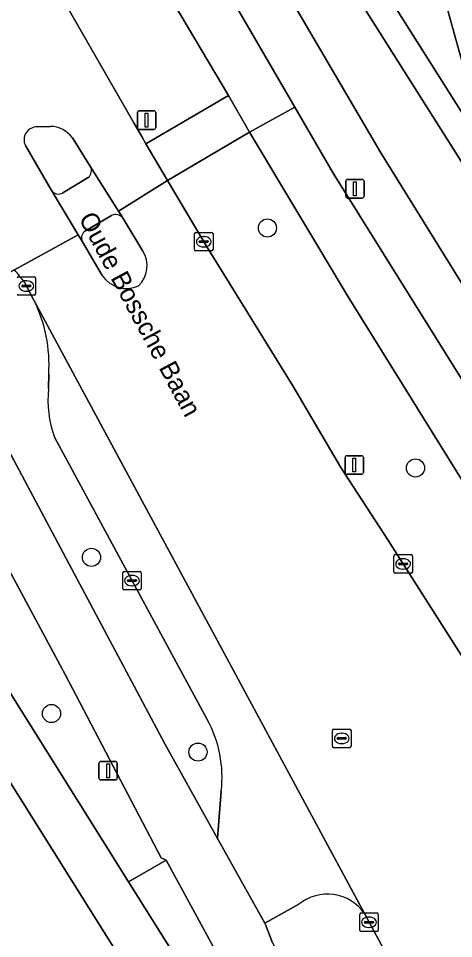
# Model space of a CAD drawing. Extents: x 159352 to 160617, y 385888 to 387323.
# Drawn here: x 159964.17 to 159987.66, y 386170.95 to 386220.6 of the extents above; entities that cross this region are included whole.
import ezdxf

# ---------------------------------------------------------------- set-up
doc = ezdxf.new("R2010")
doc.units = 0
for name, color, linetype in [('IMGEO_Berm_groen', 7, 'Continuous'), ('IMGEO_Boom', 7, 'Continuous'), ('IMGEO_Fietspad_gesloten', 7, 'Continuous'), ('IMGEO_Fietspad_open', 7, 'Continuous'), ('IMGEO_Groenvoorziening', 7, 'Continuous'), ('IMGEO_Kolk', 7, 'Continuous'), ('IMGEO_Lichtmast', 7, 'Continuous'), ('IMGEO_Oever', 7, 'Continuous'), ('IMGEO_Openbare_ruimte_label', 7, 'Continuous'), ('IMGEO_Rijbaan_lokaal_gesloten', 7, 'Continuous'), ('IMGEO_Rijbaan_lokaal_open', 7, 'Continuous'), ('IMGEO_Rioolput', 7, 'Continuous'), ('IMGEO_Verkeerseiland_gesloten', 7, 'Continuous'), ('IMGEO_Voetpad_open', 7, 'Continuous'), ('IMGEO_Waterloop', 7, 'Continuous')]:
    doc.layers.add(name, color=color, linetype=linetype)

msp = doc.modelspace()

# ---------------------------------------------------------------- linework, layer by layer
at = {"layer": 'IMGEO_Berm_groen'}
for points in [[(159968.791, 386224.419), (159965.894, 386222.823), (159966.52, 386221.74), (159970.404, 386214.959), (159970.847, 386214.198), (159971.059, 386213.839), (159975.521, 386216.434), (159971.201, 386223.72)], [(159963.963, 386207.026), (159959.745, 386204.565), (159972.079, 386181.464), (159974.924, 386176.353), (159975.123, 386178.904)], [(159965.016, 386205.401), (159964.509, 386206.363)], [(159965.801, 386200.622), (159965.814, 386201.402)], [(159974.364, 386182.766), (159966.114, 386198.013)]]:
    msp.add_lwpolyline(points, dxfattribs=at)
for points in [[(159981.966, 386205.582), (159976.641, 386214.468), (159972.23, 386211.856), (159974.322, 386208.312), (159978.989, 386200.78), (159981.573, 386196.369), (159984.111, 386192.466), (159991.522, 386180.832), (159993.994, 386176.908), (159995.105, 386175.207), (159996.068, 386173.995), (159996.653, 386172.997), (160000.745, 386175.66), (160000.845, 386175.724), (159991.911, 386189.593)], [(159954.008, 386208.8), (159950.689, 386206.75), (159951.669, 386205.163), (159950.884, 386204.701), (159970.119, 386174.001), (159972.146, 386175.172), (159971.881, 386175.298), (159966.698, 386185.204)]]:
    msp.add_lwpolyline(points, close=True, dxfattribs=at)
for centre, radius, start, end in [((159954.738, 386198.873), 12.311, 37.4734, 41.4715), ((159957.796, 386201.881), 8.032, 356.5802, 25.9901), ((159971.614, 386199.996), 5.847, 173.8555, 199.8266), ((159968.774, 386179.662), 6.394, 353.1945, 29.0428)]:
    msp.add_arc(centre, radius, start, end, dxfattribs=at)
at = {"layer": 'IMGEO_Boom'}
for centre in [(159977.615, 386209.292), (159985.607, 386196.344), (159968.118, 386191.519), (159965.96, 386183.092), (159973.866, 386181.012)]:
    msp.add_circle(centre, 0.489, dxfattribs=at)
at = {"layer": 'IMGEO_Fietspad_gesloten'}
for points in [[(159971.201, 386223.72), (159975.521, 386216.434), (159976.641, 386214.468), (159979.099, 386215.818), (159974.164, 386224.308)], [(159996.337, 386187.943), (159981.17, 386212.254), (159979.099, 386215.818), (159976.641, 386214.468), (159981.966, 386205.582), (159991.911, 386189.593), (160000.845, 386175.724), (160009.366, 386162.498), (160026.835, 386135.382), (160029.004, 386131.938), (160025.522, 386129.928), (160025.111, 386129.66)], [(159953.29, 386210.134), (159954.008, 386208.8), (159966.698, 386185.204), (159971.881, 386175.298), (159972.146, 386175.172), (159974.818, 386170.289), (159974.862, 386170.207), (159974.839, 386170.023), (159992.769, 386136.711), (159993.701, 386134.571)], [(159977.888, 386170.721), (159977.51, 386171.708), (159977.47, 386171.78), (159974.924, 386176.353), (159972.079, 386181.464), (159959.745, 386204.565), (159957.076, 386209.599)]]:
    msp.add_lwpolyline(points, dxfattribs=at)
at = {"layer": 'IMGEO_Fietspad_open'}
msp.add_lwpolyline([(159972.23, 386211.856), (159976.641, 386214.468), (159975.521, 386216.434), (159971.059, 386213.839)], close=True, dxfattribs=at)
for points in [[(159969.826, 386209.8), (159969.579, 386210.193), (159968.069, 386212.598)], [(159967.948, 386212.015), (159966.577, 386211.182)], [(159965.941, 386211.348), (159967.403, 386208.917), (159967.627, 386208.545)], [(159967.803, 386209.146), (159969.2, 386209.965)]]:
    msp.add_lwpolyline(points, dxfattribs=at)
for centre, radius, start, end in [((159967.622, 386212.387), 0.495, 311.2685, 25.2813), ((159966.347, 386211.603), 0.48, 212.1336, 298.61), ((159969.414, 386209.508), 0.505, 35.3639, 115.1039), ((159968.05, 386208.747), 0.469, 121.8102, 205.5449)]:
    msp.add_arc(centre, radius, start, end, dxfattribs=at)
at = {"layer": 'IMGEO_Groenvoorziening'}
for points in [[(159979.748, 386230.508), (159979.308, 386231.199), (159976.406, 386229.417), (159975.278, 386228.747), (159974.874, 386228.487), (159983.734, 386213.349), (159998.37, 386189.769), (160006.471, 386177.203), (160011.154, 386180.395), (160012.745, 386181.479), (160012.075, 386182.386), (160010.392, 386181.462), (160008.578, 386180.468), (159982.333, 386221.973), (159979.618, 386226.315), (159978.485, 386228.154)], [(159979.319, 386172.808), (159977.47, 386171.78), (159977.51, 386171.708), (159977.888, 386170.721), (159981.687, 386163.626), (159981.777, 386163.457), (159986.342, 386165.831), (159983.101, 386171.828)], [(159983.101, 386171.828), (159982.849, 386172.297)]]:
    msp.add_lwpolyline(points, dxfattribs=at)
msp.add_arc((159980.847, 386170.916), 2.432, 34.5928, 128.9335, dxfattribs=at)
at = {"layer": 'IMGEO_Kolk'}
for p, q in [((159973.68, 386208.126), (159973.68, 386208.978)), ((159973.755, 386209.052), (159974.607, 386209.052)), ((159974.168, 386208.832), (159974.193, 386208.832)), ((159974.681, 386208.978), (159974.681, 386208.126)), ((159973.939, 386208.546), (159973.939, 386208.558)), ((159974.377, 386208.509), (159973.979, 386208.509)), ((159973.982, 386208.595), (159974.38, 386208.595)), ((159974.423, 386208.558), (159974.423, 386208.546)), ((159974.607, 386208.052), (159973.755, 386208.052)), ((159974.191, 386208.272), (159974.166, 386208.272)), ((159964.174, 386206.661), (159965.026, 386206.661)), ((159964.587, 386206.441), (159964.612, 386206.441)), ((159965.1, 386206.587), (159965.1, 386205.735)), ((159964.358, 386206.155), (159964.358, 386206.167)), ((159964.796, 386206.118), (159964.398, 386206.118)), ((159964.401, 386206.204), (159964.799, 386206.204)), ((159964.61, 386205.881), (159964.585, 386205.881)), ((159964.842, 386206.167), (159964.842, 386206.155)), ((159965.026, 386205.661), (159964.174, 386205.661)), ((159984.44, 386190.739), (159984.44, 386191.591)), ((159984.515, 386191.665), (159985.367, 386191.665)), ((159984.928, 386191.445), (159984.953, 386191.445)), ((159985.441, 386191.591), (159985.441, 386190.739)), ((159984.699, 386191.159), (159984.699, 386191.171)), ((159985.137, 386191.122), (159984.739, 386191.122)), ((159984.742, 386191.208), (159985.14, 386191.208)), ((159985.183, 386191.171), (159985.183, 386191.159)), ((159969.804, 386189.837), (159969.804, 386190.689)), ((159969.879, 386190.763), (159970.731, 386190.763)), ((159970.292, 386190.543), (159970.317, 386190.543)), ((159970.805, 386190.689), (159970.805, 386189.837)), ((159985.367, 386190.665), (159984.515, 386190.665)), ((159984.951, 386190.885), (159984.926, 386190.885)), ((159970.063, 386190.257), (159970.063, 386190.269)), ((159970.501, 386190.22), (159970.103, 386190.22)), ((159970.106, 386190.306), (159970.504, 386190.306)), ((159970.315, 386189.983), (159970.29, 386189.983)), ((159970.547, 386190.269), (159970.547, 386190.257)), ((159970.731, 386189.763), (159969.879, 386189.763)), ((159982.598, 386171.404), (159982.598, 386172.256)), ((159982.673, 386172.33), (159983.525, 386172.33)), ((159983.086, 386172.11), (159983.111, 386172.11)), ((159983.599, 386172.256), (159983.599, 386171.404)), ((159982.857, 386171.824), (159982.857, 386171.836)), ((159983.295, 386171.787), (159982.897, 386171.787)), ((159982.9, 386171.873), (159983.298, 386171.873)), ((159983.109, 386171.55), (159983.084, 386171.55)), ((159983.341, 386171.836), (159983.341, 386171.824)), ((159983.525, 386171.33), (159982.673, 386171.33))]:
    msp.add_line(p, q, dxfattribs=at)
for points in [[(159973.68, 386208.126), (159973.68, 386208.978)], [(159973.755, 386209.052), (159974.607, 386209.052)], [(159974.681, 386208.978), (159974.681, 386208.126)], [(159974.607, 386208.052), (159973.755, 386208.052)], [(159964.174, 386206.661), (159965.026, 386206.661)], [(159965.1, 386206.587), (159965.1, 386205.735)], [(159965.026, 386205.661), (159964.174, 386205.661)], [(159984.44, 386190.739), (159984.44, 386191.591)], [(159984.515, 386191.665), (159985.367, 386191.665)], [(159985.441, 386191.591), (159985.441, 386190.739)], [(159969.804, 386189.837), (159969.804, 386190.689)], [(159969.879, 386190.763), (159970.731, 386190.763)], [(159970.805, 386190.689), (159970.805, 386189.837)], [(159985.367, 386190.665), (159984.515, 386190.665)], [(159970.731, 386189.763), (159969.879, 386189.763)], [(159982.598, 386171.404), (159982.598, 386172.256)], [(159982.673, 386172.33), (159983.525, 386172.33)], [(159983.599, 386172.256), (159983.599, 386171.404)], [(159983.525, 386171.33), (159982.673, 386171.33)]]:
    msp.add_lwpolyline(points, dxfattribs=at)
for centre, radius, start, end in [((159973.757, 386208.976), 0.0765, 91.552, 178.448), ((159973.757, 386208.976), 0.0765, 91.552, 178.448), ((159974.605, 386208.976), 0.0765, 1.552, 88.448), ((159974.605, 386208.976), 0.0765, 1.552, 88.448), ((159973.979, 386208.555), 0.0403, 85.8775, 175.7526), ((159973.976, 386208.545), 0.0366, 178.938, 274.7102), ((159974.38, 386208.552), 0.043, 264.8664, 352.4533), ((159974.384, 386208.557), 0.0386, 1.7309, 96.639), ((159973.757, 386208.128), 0.0765, 181.552, 268.448), ((159973.757, 386208.128), 0.0765, 181.552, 268.448), ((159974.605, 386208.128), 0.0765, 271.552, 358.448), ((159974.605, 386208.128), 0.0765, 271.552, 358.448), ((159964.176, 386206.585), 0.0765, 91.552, 178.448), ((159964.176, 386206.585), 0.0765, 91.552, 178.448), ((159965.024, 386206.585), 0.0765, 1.552, 88.448), ((159965.024, 386206.585), 0.0765, 1.552, 88.448), ((159964.398, 386206.164), 0.0403, 85.8775, 175.7526), ((159964.395, 386206.154), 0.0366, 178.938, 274.7102), ((159964.799, 386206.161), 0.043, 264.8664, 352.4533), ((159964.803, 386206.166), 0.0386, 1.7309, 96.639), ((159964.176, 386205.737), 0.0765, 181.552, 268.448), ((159964.176, 386205.737), 0.0765, 181.552, 268.448), ((159965.024, 386205.737), 0.0765, 271.552, 358.448), ((159965.024, 386205.737), 0.0765, 271.552, 358.448), ((159984.517, 386191.589), 0.0765, 91.552, 178.448), ((159984.517, 386191.589), 0.0765, 91.552, 178.448), ((159985.365, 386191.589), 0.0765, 1.552, 88.448), ((159985.365, 386191.589), 0.0765, 1.552, 88.448), ((159984.739, 386191.168), 0.0403, 85.8775, 175.7526), ((159984.736, 386191.158), 0.0366, 178.938, 274.7102), ((159985.14, 386191.165), 0.043, 264.8664, 352.4533), ((159985.144, 386191.17), 0.0386, 1.7309, 96.639), ((159969.881, 386190.687), 0.0765, 91.552, 178.448), ((159969.881, 386190.687), 0.0765, 91.552, 178.448), ((159970.729, 386190.687), 0.0765, 1.552, 88.448), ((159970.729, 386190.687), 0.0765, 1.552, 88.448), ((159984.517, 386190.741), 0.0765, 181.552, 268.448), ((159984.517, 386190.741), 0.0765, 181.552, 268.448), ((159985.365, 386190.741), 0.0765, 271.552, 358.448), ((159985.365, 386190.741), 0.0765, 271.552, 358.448), ((159970.103, 386190.266), 0.0403, 85.8775, 175.7526), ((159970.1, 386190.256), 0.0366, 178.938, 274.7102), ((159970.504, 386190.263), 0.043, 264.8664, 352.4533), ((159970.508, 386190.268), 0.0386, 1.7309, 96.639), ((159969.881, 386189.839), 0.0765, 181.552, 268.448), ((159969.881, 386189.839), 0.0765, 181.552, 268.448), ((159970.729, 386189.839), 0.0765, 271.552, 358.448), ((159970.729, 386189.839), 0.0765, 271.552, 358.448), ((159982.675, 386172.254), 0.0765, 91.552, 178.448), ((159982.675, 386172.254), 0.0765, 91.552, 178.448), ((159983.523, 386172.254), 0.0765, 1.552, 88.448), ((159983.523, 386172.254), 0.0765, 1.552, 88.448), ((159982.897, 386171.833), 0.0403, 85.8775, 175.7526), ((159982.894, 386171.823), 0.0366, 178.938, 274.7102), ((159983.298, 386171.83), 0.043, 264.8664, 352.4533), ((159983.302, 386171.835), 0.0386, 1.7309, 96.639), ((159982.675, 386171.406), 0.0765, 181.552, 268.448), ((159982.675, 386171.406), 0.0765, 181.552, 268.448), ((159983.523, 386171.406), 0.0765, 271.552, 358.448), ((159983.523, 386171.406), 0.0765, 271.552, 358.448)]:
    msp.add_arc(centre, radius, start, end, dxfattribs=at)
for centre, major_axis, ratio, start_param, end_param in [((159974.167, 386208.552), (-0.387, 0.002), 0.722429, 4.712389, 7.853982), ((159974.192, 386208.552), (-0.39, 0.002), 0.717154, 1.570796, 4.712389), ((159964.586, 386206.161), (-0.387, 0.002), 0.722429, 4.712389, 7.853982), ((159964.611, 386206.161), (-0.39, 0.002), 0.717154, 1.570796, 4.712389), ((159984.927, 386191.165), (-0.387, 0.002), 0.722429, 4.712389, 7.853982), ((159984.952, 386191.165), (-0.39, 0.002), 0.717154, 1.570796, 4.712389), ((159970.291, 386190.263), (-0.387, 0.002), 0.722429, 4.712389, 7.853982), ((159970.316, 386190.263), (-0.39, 0.002), 0.717154, 1.570796, 4.712389), ((159983.085, 386171.83), (-0.387, 0.002), 0.722429, 4.712389, 7.853982), ((159983.11, 386171.83), (-0.39, 0.002), 0.717154, 1.570796, 4.712389)]:
    msp.add_ellipse(centre, major_axis=major_axis, ratio=ratio, start_param=start_param, end_param=end_param, dxfattribs=at)
at = {"layer": 'IMGEO_Lichtmast'}
for p, q in [((159970.599, 386214.715), (159970.599, 386215.515)), ((159970.599, 386215.515), (159970.599, 386214.715)), ((159970.699, 386215.615), (159971.489, 386215.615)), ((159971.489, 386215.615), (159970.699, 386215.615)), ((159971.589, 386215.515), (159971.589, 386214.715)), ((159971.589, 386214.715), (159971.589, 386215.515)), ((159971.489, 386214.615), (159970.699, 386214.615)), ((159970.699, 386214.615), (159971.489, 386214.615)), ((159981.839, 386211.01), (159981.839, 386211.81)), ((159981.839, 386211.81), (159981.839, 386211.01)), ((159981.939, 386211.91), (159982.729, 386211.91)), ((159982.729, 386211.91), (159981.939, 386211.91)), ((159982.829, 386211.81), (159982.829, 386211.01)), ((159982.829, 386211.01), (159982.829, 386211.81)), ((159982.729, 386210.91), (159981.939, 386210.91)), ((159981.939, 386210.91), (159982.729, 386210.91)), ((159981.807, 386196.101), (159981.807, 386196.901)), ((159981.807, 386196.901), (159981.807, 386196.101)), ((159981.907, 386197.001), (159982.697, 386197.001)), ((159982.697, 386197.001), (159981.907, 386197.001)), ((159982.797, 386196.901), (159982.797, 386196.101)), ((159982.797, 386196.101), (159982.797, 386196.901)), ((159982.697, 386196.001), (159981.907, 386196.001)), ((159981.907, 386196.001), (159982.697, 386196.001)), ((159968.623, 386180.505), (159969.413, 386180.505)), ((159969.413, 386180.505), (159968.623, 386180.505)), ((159968.523, 386179.605), (159968.523, 386180.405)), ((159968.523, 386180.405), (159968.523, 386179.605)), ((159969.513, 386180.405), (159969.513, 386179.605)), ((159969.513, 386179.605), (159969.513, 386180.405)), ((159969.413, 386179.505), (159968.623, 386179.505)), ((159968.623, 386179.505), (159969.413, 386179.505))]:
    msp.add_line(p, q, dxfattribs=at)
for points in [[(159971.019, 386215.49), (159971.169, 386215.49), (159971.169, 386214.74), (159971.019, 386214.74), (159971.019, 386215.49)], [(159982.259, 386211.785), (159982.409, 386211.785), (159982.409, 386211.035), (159982.259, 386211.035), (159982.259, 386211.785)], [(159982.227, 386196.876), (159982.377, 386196.876), (159982.377, 386196.126), (159982.227, 386196.126), (159982.227, 386196.876)], [(159968.943, 386180.38), (159969.093, 386180.38), (159969.093, 386179.63), (159968.943, 386179.63), (159968.943, 386180.38)]]:
    msp.add_lwpolyline(points, dxfattribs=at)
for centre, start, end in [((159970.699, 386215.515), 90, 180), ((159970.699, 386215.515), 90, 180), ((159971.489, 386215.515), 0, 90), ((159971.489, 386215.515), 360, 90), ((159970.699, 386214.715), 180, 270), ((159970.699, 386214.715), 180, 270), ((159971.489, 386214.715), 270, 0), ((159971.489, 386214.715), 270, 0), ((159981.939, 386211.81), 90, 180), ((159981.939, 386211.81), 90, 180), ((159982.729, 386211.81), 0, 90), ((159982.729, 386211.81), 360, 90), ((159981.939, 386211.01), 180, 270), ((159981.939, 386211.01), 180, 270), ((159982.729, 386211.01), 270, 0), ((159982.729, 386211.01), 270, 0), ((159981.907, 386196.901), 90, 180), ((159981.907, 386196.901), 90, 180), ((159982.697, 386196.901), 0, 90), ((159982.697, 386196.901), 360, 90), ((159981.907, 386196.101), 180, 270), ((159981.907, 386196.101), 180, 270), ((159982.697, 386196.101), 270, 0), ((159982.697, 386196.101), 270, 0), ((159968.623, 386180.405), 90, 180), ((159968.623, 386180.405), 90, 180), ((159969.413, 386180.405), 0, 90), ((159969.413, 386180.405), 360, 90), ((159968.623, 386179.605), 180, 270), ((159968.623, 386179.605), 180, 270), ((159969.413, 386179.605), 270, 0), ((159969.413, 386179.605), 270, 0)]:
    msp.add_arc(centre, 0.1, start, end, dxfattribs=at)
at = {"layer": 'IMGEO_Oever'}
msp.add_lwpolyline([(159978.485, 386228.154), (159979.618, 386226.315), (159982.333, 386221.973), (160008.578, 386180.468), (160010.392, 386181.462), (160012.075, 386182.386), (160005.864, 386192.541), (159991.999, 386215.052), (159990.022, 386218.375), (159989.017, 386221.57), (159983.84, 386229.468), (159982.762, 386230.551)], dxfattribs=at)
msp.add_lwpolyline([(159980.324, 386227.864), (159982.239, 386228.928), (159987.175, 386221.694), (159988.154, 386218.119), (160010.154, 386183.226), (160008.792, 386182.8)], close=True, dxfattribs=at)
at = {"layer": 'IMGEO_Rijbaan_lokaal_gesloten'}
for points in [[(159967.087, 386214.163), (159968.069, 386212.598), (159969.579, 386210.193), (159972.23, 386211.856), (159971.059, 386213.839), (159970.847, 386214.198), (159970.404, 386214.959), (159966.52, 386221.74), (159965.894, 386222.823)], [(159965.195, 386214.745), (159965.908, 386214.777)], [(159963.963, 386207.026), (159967.403, 386208.917), (159965.941, 386211.348), (159964.554, 386213.742)], [(159996.653, 386172.997), (159996.068, 386173.995), (159995.105, 386175.207), (159993.994, 386176.908), (159991.522, 386180.832), (159984.111, 386192.466), (159981.573, 386196.369), (159978.989, 386200.78), (159974.322, 386208.312), (159972.23, 386211.856), (159969.579, 386210.193), (159969.826, 386209.8), (159970.898, 386208.044)], [(159968.694, 386206.737), (159967.627, 386208.545), (159967.403, 386208.917), (159963.963, 386207.026)], [(159964.509, 386206.363), (159965.016, 386205.401), (159982.849, 386172.297), (159983.101, 386171.828), (159986.342, 386165.831), (159986.822, 386164.942), (159993.895, 386151.619), (159997.583, 386144.671), (159999.552, 386141.276), (160000, 386140.437), (160004.004, 386132.942), (160008.316, 386124.971), (160013.507, 386128.069), (160001.008, 386151.33), (160000.507, 386152.21)]]:
    msp.add_lwpolyline(points, dxfattribs=at)
for centre, radius, start, end in [((159965.856, 386213.239), 1.539, 36.8992, 88.0816), ((159965.166, 386214.057), 0.688, 87.5869, 207.2492), ((159969.602, 386207.258), 1.516, 314.3655, 31.2487), ((159954.738, 386198.873), 12.311, 37.4734, 41.4715), ((159969.999, 386207.577), 1.552, 212.77, 295.3008)]:
    msp.add_arc(centre, radius, start, end, dxfattribs=at)
at = {"layer": 'IMGEO_Rijbaan_lokaal_open'}
for points in [[(159982.849, 386172.297), (159965.016, 386205.401)], [(159965.814, 386201.402), (159965.801, 386200.622)], [(159966.114, 386198.013), (159974.364, 386182.766)], [(159952.181, 386184.174), (159951.771, 386184.172), (159951.806, 386183.127), (159952.562, 386181.725), (159963.651, 386164.192), (159968.392, 386166.807), (159968.49, 386166.861), (159970.778, 386168.123), (159953.922, 386195.009)], [(159975.123, 386178.904), (159974.924, 386176.353), (159977.47, 386171.78), (159979.319, 386172.808)]]:
    msp.add_lwpolyline(points, dxfattribs=at)
for centre, radius, start, end in [((159957.796, 386201.881), 8.032, 356.5802, 25.9901), ((159971.614, 386199.996), 5.847, 173.8555, 199.8266), ((159968.774, 386179.662), 6.394, 353.1945, 29.0428), ((159980.847, 386170.916), 2.432, 34.5928, 128.9335)]:
    msp.add_arc(centre, radius, start, end, dxfattribs=at)
at = {"layer": 'IMGEO_Rioolput'}
for p, q in [((159981.129, 386181.323), (159981.129, 386182.175)), ((159981.204, 386182.249), (159982.056, 386182.249)), ((159981.617, 386182.029), (159981.642, 386182.029)), ((159982.13, 386182.175), (159982.13, 386181.323)), ((159981.388, 386181.743), (159981.388, 386181.755)), ((159981.826, 386181.706), (159981.428, 386181.706)), ((159981.431, 386181.792), (159981.829, 386181.792)), ((159981.872, 386181.755), (159981.872, 386181.743)), ((159982.056, 386181.249), (159981.204, 386181.249)), ((159981.64, 386181.469), (159981.615, 386181.469))]:
    msp.add_line(p, q, dxfattribs=at)
for points in [[(159981.129, 386181.323), (159981.129, 386182.175)], [(159981.204, 386182.249), (159982.056, 386182.249)], [(159982.13, 386182.175), (159982.13, 386181.323)], [(159982.056, 386181.249), (159981.204, 386181.249)]]:
    msp.add_lwpolyline(points, dxfattribs=at)
for centre, radius, start, end in [((159981.206, 386182.173), 0.0765, 91.552, 178.448), ((159981.206, 386182.173), 0.0765, 91.552, 178.448), ((159982.054, 386182.173), 0.0765, 1.552, 88.448), ((159982.054, 386182.173), 0.0765, 1.552, 88.448), ((159981.428, 386181.752), 0.0403, 85.8775, 175.7526), ((159981.425, 386181.742), 0.0366, 178.938, 274.7102), ((159981.829, 386181.749), 0.043, 264.8664, 352.4533), ((159981.833, 386181.754), 0.0386, 1.7309, 96.639), ((159981.206, 386181.325), 0.0765, 181.552, 268.448), ((159981.206, 386181.325), 0.0765, 181.552, 268.448), ((159982.054, 386181.325), 0.0765, 271.552, 358.448), ((159982.054, 386181.325), 0.0765, 271.552, 358.448)]:
    msp.add_arc(centre, radius, start, end, dxfattribs=at)
for centre, major_axis, ratio, start_param, end_param in [((159981.616, 386181.749), (-0.387, 0.002), 0.722429, 4.712389, 7.853982), ((159981.641, 386181.749), (-0.39, 0.002), 0.717154, 1.570796, 4.712389)]:
    msp.add_ellipse(centre, major_axis=major_axis, ratio=ratio, start_param=start_param, end_param=end_param, dxfattribs=at)
at = {"layer": 'IMGEO_Verkeerseiland_gesloten'}
for points in [[(159965.908, 386214.777), (159965.195, 386214.745)], [(159968.069, 386212.598), (159967.087, 386214.163)], [(159964.554, 386213.742), (159965.941, 386211.348)], [(159966.577, 386211.182), (159967.948, 386212.015)], [(159969.2, 386209.965), (159967.803, 386209.146)], [(159970.898, 386208.044), (159969.826, 386209.8)], [(159967.627, 386208.545), (159968.694, 386206.737)]]:
    msp.add_lwpolyline(points, dxfattribs=at)
for centre, radius, start, end in [((159965.856, 386213.239), 1.539, 36.8992, 88.0816), ((159965.166, 386214.057), 0.688, 87.5869, 207.2492), ((159967.622, 386212.387), 0.495, 311.2685, 25.2813), ((159966.347, 386211.603), 0.48, 212.1336, 298.61), ((159969.414, 386209.508), 0.505, 35.3639, 115.1039), ((159968.05, 386208.747), 0.469, 121.8102, 205.5449), ((159969.602, 386207.258), 1.516, 314.3655, 31.2487), ((159969.999, 386207.577), 1.552, 212.77, 295.3008)]:
    msp.add_arc(centre, radius, start, end, dxfattribs=at)
at = {"layer": 'IMGEO_Voetpad_open'}
for points in [[(160007.564, 386175.508), (160006.471, 386177.203), (159998.37, 386189.769), (159983.734, 386213.349), (159974.874, 386228.487)], [(159974.164, 386224.308), (159979.099, 386215.818), (159981.17, 386212.254), (159996.337, 386187.943), (160028.878, 386137.436)], [(159951.78, 386211.071), (159950.151, 386210.53), (159946.156, 386208.069), (159947.862, 386204.978), (159952.8, 386197.127), (159937.238, 386197.088), (159937.241, 386195.888), (159948.301, 386195.916), (159948.302, 386195.777), (159953.433, 386195.79), (159953.922, 386195.009), (159970.778, 386168.123), (159968.49, 386166.861), (159968.392, 386166.807), (159969.801, 386164.509), (159978.547, 386150.181), (159982.448, 386143.58)], [(159978.816, 386137.371), (159986.632, 386142.292), (159975.607, 386160.397), (159976.127, 386162.001), (159976.539, 386163.74), (159973.062, 386169.319), (159970.119, 386174.001), (159950.884, 386204.701)]]:
    msp.add_lwpolyline(points, dxfattribs=at)
msp.add_lwpolyline([(159973.062, 386169.319), (159974.818, 386170.289), (159972.146, 386175.172), (159970.119, 386174.001)], close=True, dxfattribs=at)
at = {"layer": 'IMGEO_Waterloop'}
msp.add_lwpolyline([(159980.324, 386227.864), (160008.792, 386182.8), (160010.154, 386183.226), (159988.154, 386218.119), (159987.175, 386221.694), (159982.239, 386228.928)], close=True, dxfattribs=at)

# ---------------------------------------------------------------- texts
at = {"layer": 'IMGEO_Openbare_ruimte_label'}
msp.add_text('Oude Bossche Baan', height=1, rotation=298.2309, dxfattribs=at).set_placement((159967.405, 386209.815))

doc.saveas('drawing.dxf')
